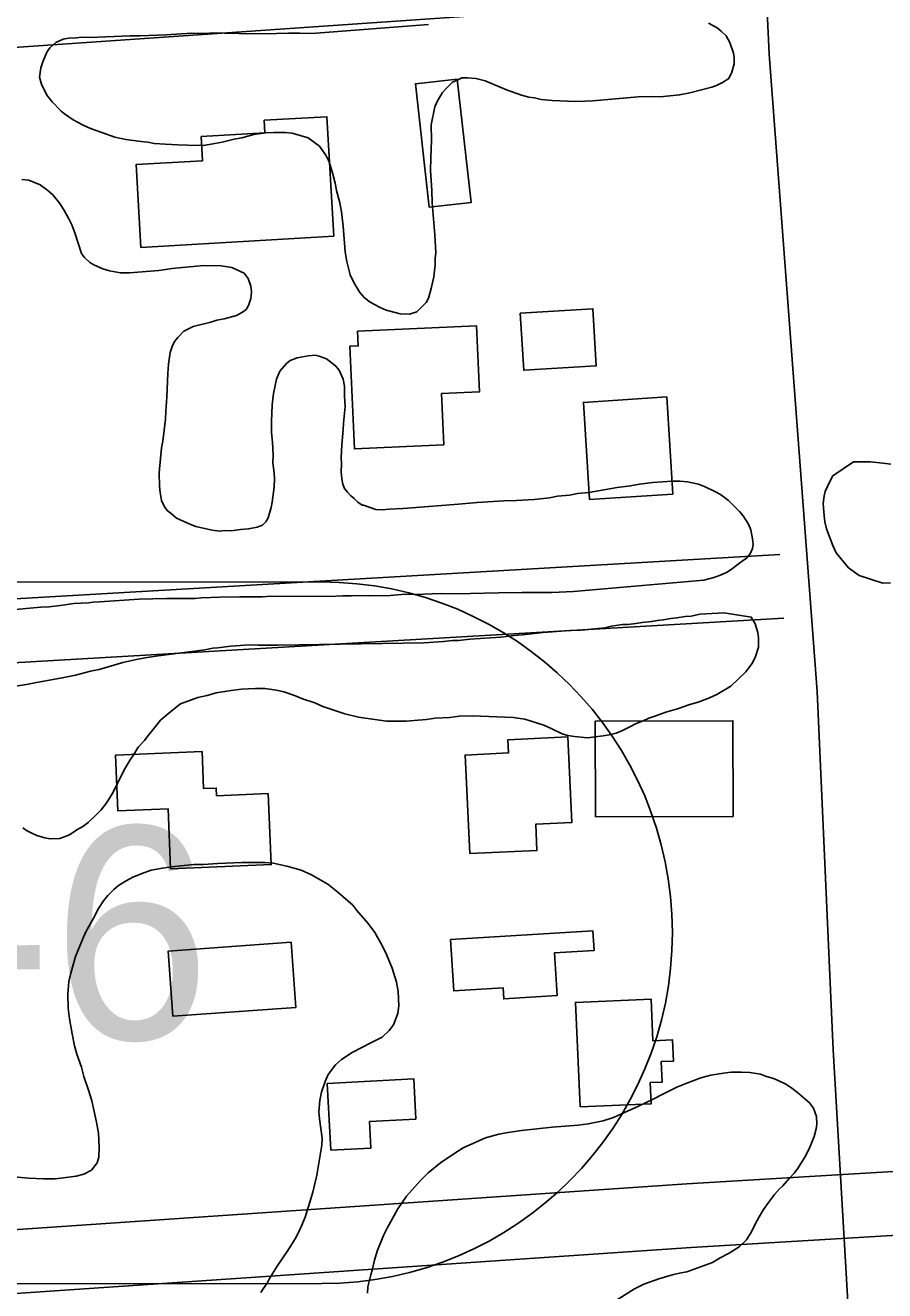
# Model space of a CAD drawing. Extents: x 3297716 to 3335574, y 688621 to 713991.
# Drawn here: x 3320882 to 3321286, y 707935 to 708530 of the extents above; entities that cross this region are included whole.
import ezdxf

# ---------------------------------------------------------------- set-up
doc = ezdxf.new("R2010")
doc.units = 0
for name, color, linetype in [('V-BLDG-OTLN', 7, 'Continuous'), ('V-ROAD-CNTR', 7, 'Continuous'), ('V-ROAD-IDEN', 7, 'Continuous'), ('V-SITE-VEGE', 7, 'Continuous')]:
    doc.layers.add(name, color=color, linetype=linetype)

msp = doc.modelspace()

# ---------------------------------------------------------------- linework, layer by layer
at = {"layer": 'V-BLDG-OTLN'}
for points in [[(3321085.04, 708505.2), (3321091.58, 708447.1), (3321071.9, 708444.88), (3321065.35, 708502.98)], [(3321026.99, 708431.29), (3320936.28, 708426.03), (3320934.02, 708464.97), (3320965.34, 708466.79), (3320964.69, 708478.12), (3320994.66, 708479.85), (3320994.31, 708485.8), (3321023.74, 708487.5)], [(3321114.7, 708395.15), (3321148.8, 708397.2), (3321150.42, 708370.32), (3321116.32, 708368.27)], [(3321038.15, 708386.61), (3321094.05, 708389.16), (3321095.47, 708358.05), (3321077.63, 708357.24), (3321078.73, 708333.18), (3321036.74, 708331.26), (3321034.54, 708379.5), (3321038.47, 708379.67)], [(3321147.29, 708307.44), (3321144.34, 708353.15), (3321183.52, 708355.68), (3321186.47, 708309.97)], [(3321149.96, 708203.22), (3321214.62, 708203.38), (3321214.73, 708158.4), (3321150.08, 708158.24)], [(3321091.02, 708140.91), (3321088.77, 708187.27), (3321109.19, 708188.26), (3321108.89, 708194.47), (3321137.04, 708195.83), (3321138.99, 708155.56), (3321121.94, 708154.73), (3321122.53, 708142.44)], [(3320996.19, 708169.17), (3320997.59, 708135.77), (3320950.3, 708133.79), (3320949.12, 708162.03), (3320925.44, 708161.04), (3320924.34, 708187.2), (3320965.09, 708188.91), (3320965.82, 708171.47), (3320971.77, 708171.71), (3320971.93, 708168.15)], [(3321081.93, 708100.44), (3321148.78, 708104.6), (3321149.35, 708095.37), (3321130.7, 708094.2), (3321131.95, 708074.12), (3321106.93, 708072.56), (3321106.6, 708077.8), (3321083.42, 708076.36)], [(3321006.97, 708099.21), (3321009.16, 708068.51), (3320951.34, 708064.39), (3320949.15, 708095.1)], [(3321142.78, 708021.82), (3321140.64, 708070.9), (3321176.23, 708072.45), (3321177.08, 708052.93), (3321186.22, 708053.33), (3321186.66, 708043.34), (3321180.96, 708043.09), (3321181.38, 708033.45), (3321175.79, 708033.2), (3321176.23, 708023.28)], [(3321065.65, 708016.03), (3321043.83, 708014.85), (3321044.5, 708002.45), (3321025.66, 708001.44), (3321023.96, 708032.85), (3321064.63, 708035.04)]]:
    msp.add_lwpolyline(points, close=True, dxfattribs=at)
at = {"layer": 'V-ROAD-CNTR'}
for points in [[(3321021.23, 712206.62), (3321033.81, 712017.94), (3321057.85, 711584.65), (3321076.55, 711314.74), (3321092.29, 710987.25), (3321119.28, 710624.69), (3321136.1, 710279.71), (3321163.05, 709828.58), (3321191.31, 709291.85), (3321213.74, 708902.33), (3321231.69, 708516.86), (3321254.32, 708217.09), (3321261.73, 708048.56), (3321272.69, 707860.1), (3321277.93, 707722.7)], [(3321913.97, 708571.03), (3321515.88, 708548.62), (3321270.03, 708547.25), (3320865.13, 708519.27), (3320601.5, 708504.07)], [(3321236.79, 708281.63), (3320820.31, 708257.45), (3320615.8, 708246.2)], [(3321238.53, 708251.68), (3320822.01, 708227.5), (3320617.46, 708216.25)], [(3321953.91, 708033.47), (3321756.9, 708018.25), (3321463.17, 708001.69), (3321193.04, 707985.66), (3320853.15, 707962.47), (3320747.46, 707961.76), (3320631.77, 707958.09)], [(3321956.22, 708003.56), (3321758.9, 707988.31), (3321464.9, 707971.75), (3321194.95, 707955.72), (3320854.27, 707932.47), (3320748.04, 707931.76), (3320633.43, 707928.12)]]:
    msp.add_lwpolyline(points, dxfattribs=at)
at = {"layer": 'V-ROAD-IDEN'}
for p, q in [((3320691.05, 708268.37), (3321021.05, 708268.7)), ((3320691.05, 708268.37), (3321021.05, 708268.7)), ((3321021.38, 707938.7), (3320691.38, 707938.36)), ((3321021.38, 707938.7), (3320691.38, 707938.36))]:
    msp.add_line(p, q, dxfattribs=at)
msp.add_arc((3321021.21, 708103.7), 165, 270.05841, 90.05841, dxfattribs=at)
msp.add_arc((3321021.21, 708103.7), 165, 270.05841, 90.05841, dxfattribs=at)
at = {"layer": 'V-SITE-VEGE'}
for points in [[(3321203.1, 708531.44), (3321207.22, 708529.28), (3321209.17, 708527.79), (3321211.48, 708525.5), (3321213.17, 708522.43), (3321214.97, 708517.35), (3321215.28, 708515.13), (3321215.17, 708512.33), (3321214.22, 708508.36), (3321212.7, 708505.41), (3321209.82, 708503.52), (3321206.96, 708502.23), (3321204.72, 708501.32), (3321194.4, 708498.71), (3321189.55, 708497.7), (3321180.5, 708496.85), (3321176.5, 708497.01), (3321170.08, 708496.86), (3321148.76, 708494.89), (3321145.15, 708494.83), (3321140.53, 708494.61), (3321129.73, 708495.04), (3321124.54, 708495.64), (3321121.36, 708496.37), (3321118.77, 708496.67), (3321115.2, 708497.61), (3321108.28, 708500.09), (3321101.18, 708503.17), (3321098.23, 708504.29), (3321093.86, 708505.46), (3321089.87, 708505.82), (3321087.26, 708505.72), (3321085.01, 708504.61), (3321082.77, 708503.69), (3321079.85, 708500.8), (3321078.17, 708498.86), (3321075.81, 708494.95), (3321074.5, 708492.19), (3321072.77, 708483.64), (3321072.88, 708476.42), (3321072.56, 708468.22), (3321072.53, 708462.21), (3321073.16, 708452.77), (3321073.33, 708446.95), (3321074.54, 708431.87), (3321074.63, 708429.06), (3321075.02, 708423.63), (3321074.71, 708420.84), (3321074.6, 708417.84), (3321073.97, 708412.25)], [(3320942.56, 708474.92), (3320939.58, 708475.44), (3320936.38, 708475.76), (3320929.21, 708476.84), (3320924.04, 708477.85), (3320917.92, 708480.09), (3320912.58, 708481.91), (3320909.23, 708483.44), (3320904.52, 708486.03), (3320900.42, 708488.8), (3320898.87, 708490.06), (3320894.63, 708494.44), (3320892.15, 708497.54), (3320889.55, 708502.85), (3320888.67, 708506.09), (3320889.25, 708510.48), (3320890.16, 708513.25), (3320892.14, 708517.78), (3320893.43, 708519.93), (3320896.33, 708522.42), (3320899.79, 708523.89), (3320902.22, 708524.4), (3320906.03, 708524.65), (3320908.45, 708524.95), (3320912.25, 708524.81), (3320931.32, 708525.46), (3320935.93, 708525.48), (3320948.17, 708526), (3320960.23, 708526.73), (3320966.64, 708526.68), (3320970.45, 708526.93), (3320975.46, 708526.74), (3320978.67, 708526.81), (3320986.47, 708526.51), (3320989.88, 708526.57), (3320994.28, 708526.4), (3321005.72, 708526.75), (3321010.93, 708526.75), (3321014.13, 708526.62), (3321018.75, 708526.84), (3321071.61, 708530.78)], [(3321073.97, 708412.25), (3321072.75, 708406.69), (3321071.57, 708402.13), (3321070.5, 708400.16), (3321066.11, 708395.73), (3321062.66, 708394.66), (3321058.26, 708394.83), (3321055.88, 708395.33), (3321051.71, 708396.49), (3321048.76, 708397.81), (3321044.04, 708400.2), (3321041.52, 708402.3), (3321039.21, 708404.8), (3321036.39, 708409.52), (3321034.73, 708413.19), (3321033.17, 708419.46), (3321032.35, 708423.9), (3321031.42, 708435.96), (3321030.68, 708442.81), (3321029.85, 708447.05), (3321028.27, 708452.72), (3321027.6, 708456.16), (3321026.56, 708460.4), (3321024.79, 708466.29), (3321023.31, 708469.35), (3321020.27, 708473.68), (3321015.01, 708477.49), (3321007.48, 708479.79), (3321004.09, 708480.12), (3320998.88, 708480.13), (3320995.06, 708479.87), (3320989.42, 708479.1), (3320983.75, 708477.51), (3320980.11, 708476.85), (3320974.45, 708475.47), (3320971.02, 708474.81), (3320965.77, 708474.01), (3320958.16, 708474.1), (3320953.76, 708474.28), (3320947.76, 708474.52), (3320942.56, 708474.92)], [(3320880.37, 708457.92), (3320883.57, 708457.59), (3320888.89, 708455.38), (3320892.6, 708452.83), (3320894.92, 708450.73), (3320898.17, 708446.6), (3320900.06, 708443.72), (3320902.49, 708439.42), (3320903.78, 708436.56), (3320905.24, 708432.89), (3320908.47, 708423.15)], [(3320908.47, 708423.15), (3320909.8, 708421.29), (3320912.31, 708418.99), (3320914.47, 708417.7), (3320918.41, 708415.95), (3320921.57, 708415.02), (3320926.75, 708414.02), (3320930.96, 708414.05), (3320944.83, 708415.11), (3320951.08, 708416.07), (3320965.76, 708417.5), (3320973.98, 708417.38), (3320979.15, 708416.57), (3320984.86, 708413.94), (3320986.77, 708411.46), (3320988.03, 708407.81), (3320988.33, 708405.19), (3320988, 708401.99), (3320986.87, 708398.63), (3320985.8, 708396.87), (3320984.14, 708395.53), (3320981.28, 708394.04), (3320975.4, 708392.47), (3320971.97, 708391.8), (3320969.13, 708390.91), (3320960.83, 708388.83), (3320956.54, 708386.6), (3320953.62, 708383.7), (3320952.14, 708381.76), (3320951.04, 708379.4), (3320950.13, 708376.63), (3320949.31, 708371.05), (3320948.94, 708366.65), (3320948.51, 708355.65), (3320948.05, 708349.05), (3320947.9, 708345.25), (3320946.69, 708334.88), (3320945.96, 708331.7), (3320944.9, 708319.92), (3320945.06, 708313.7), (3320945.34, 708310.68), (3320946, 708307.05), (3320947.3, 708304.39), (3320948.62, 708302.33), (3320950.57, 708300.86), (3320953.09, 708298.75), (3320960.18, 708295.47), (3320962.15, 708294.79), (3320969.9, 708293.08), (3320973.29, 708292.55), (3320975.5, 708292.86), (3320978.71, 708292.74), (3320983.14, 708293.37), (3320986.96, 708293.62), (3320991, 708294.46), (3320993.44, 708295.37), (3320995.1, 708296.91), (3320996.18, 708298.87), (3320997.57, 708303.62), (3320998.07, 708306.21), (3320998.95, 708313.19), (3320999.1, 708317.19), (3320999.01, 708320), (3320998.4, 708324.63), (3320998.53, 708328.23), (3320998.18, 708334.46), (3320997.75, 708338.89), (3320997.76, 708344.1), (3320998.06, 708351.9), (3320998.67, 708357.29), (3321000.14, 708364.04), (3321001.69, 708367.79), (3321004.84, 708371.48), (3321006.5, 708372.81), (3321009.75, 708374.09), (3321015, 708375.08), (3321018.22, 708375.36), (3321020.2, 708374.88), (3321023.56, 708373.55), (3321027.84, 708370.37), (3321029.57, 708368.3), (3321031.4, 708364.02), (3321032.08, 708360.79), (3321032.09, 708355.98), (3321032.3, 708351.16), (3321031.59, 708343.38), (3321031.48, 708340.37), (3321030.79, 708333.18), (3321030.55, 708326.98), (3321030.64, 708324.17), (3321030.49, 708320.37), (3321030.77, 708317.15), (3321031.27, 708314.73), (3321031.99, 708312.69), (3321033.52, 708310.83), (3321035.06, 708309.17), (3321036.62, 708307.9), (3321038.35, 708306.23), (3321040.3, 708304.75), (3321040.9, 708304.73), (3321046.83, 708302.69)], [(3321288.76, 708268.3), (3321285.14, 708268.04), (3321274.07, 708271.68), (3321269, 708275.28), (3321263.26, 708282.32), (3321261.59, 708285.8), (3321258.7, 708293.72), (3321257.82, 708296.96), (3321257.53, 708299.78), (3321257.16, 708305.61), (3321257.5, 708309.2), (3321257.98, 708311.19), (3321260.17, 708315.91), (3321261.68, 708318.66), (3321271.35, 708325.09), (3321279.37, 708325.18), (3321285.16, 708324.55), (3321288.94, 708324)], [(3321046.83, 708302.69), (3321049.83, 708302.58), (3321053.05, 708302.85), (3321059.68, 708303.19), (3321085.61, 708305.18), (3321094.46, 708306.04), (3321106.91, 708306.75), (3321112.93, 708306.92), (3321121.17, 708307.39), (3321128.42, 708308.31), (3321132.25, 708308.96), (3321137.88, 708309.54), (3321141.52, 708310.2), (3321146.95, 708310.79), (3321160.27, 708313.08), (3321166.51, 708313.83), (3321170.75, 708314.67), (3321176.99, 708315.43), (3321186.04, 708316.07), (3321189.65, 708316.13), (3321193.24, 708315.79), (3321198.4, 708314.59), (3321201.56, 708313.46), (3321206.09, 708311.28), (3321208.83, 708309.77), (3321212.53, 708307.02), (3321217.74, 708301.81), (3321219.46, 708299.73), (3321221.92, 708295.83), (3321223.02, 708293.18), (3321223.85, 708288.94), (3321224.16, 708286.52), (3321223.87, 708284.33), (3321222.78, 708281.97), (3321221.09, 708279.83), (3321219.03, 708278.51), (3321217.17, 708276.98), (3321213.87, 708274.5), (3321211.61, 708273.19), (3321208.35, 708271.71), (3321205.71, 708270.81), (3321201.05, 708269.59), (3321139.71, 708264.18), (3321129.48, 708263.78), (3321117.85, 708263.64), (3321115.65, 708263.72), (3321104.42, 708263.56), (3321084.76, 708263.13), (3321077.35, 708263.22), (3321065.1, 708262.7), (3321060.5, 708262.88), (3321053.47, 708262.35), (3321043.24, 708262.15), (3321039.24, 708262.31), (3321035.22, 708262.07), (3321031.22, 708262.22), (3321024.79, 708261.88), (3320997.54, 708261.94), (3320993.32, 708261.7), (3320984.9, 708261.63), (3320982.9, 708261.71), (3320973.47, 708261.48), (3320964.85, 708261.22), (3320961.83, 708260.94), (3320948.4, 708260.86), (3320935.56, 708260.56), (3320916.87, 708259.29), (3320913.86, 708259.21), (3320911.65, 708258.9), (3320904.82, 708258.56), (3320898.37, 708257.61), (3320893.14, 708257.02), (3320889.32, 708256.77), (3320872.23, 708255.23)], [(3321138.06, 708245.82), (3321143.38, 708246.01), (3321154.44, 708247.15), (3321157.62, 708247.81), (3321162.76, 708248.59), (3321165.32, 708248.69), (3321169.08, 708249.13), (3321172.04, 708249.6), (3321176.39, 708250.02), (3321179.16, 708250.5), (3321181.93, 708250.79), (3321185.49, 708251.44), (3321188.26, 708251.72), (3321192.22, 708252.35), (3321194.98, 708252.64), (3321199.14, 708253.46), (3321210.58, 708254.19), (3321223.29, 708252.12), (3321225.13, 708248.9), (3321226.35, 708244.92), (3321226.64, 708242.35), (3321226.67, 708238.02), (3321225.31, 708233.55), (3321223.82, 708230.66), (3321220.71, 708226.45), (3321213.75, 708219.64), (3321207.11, 708215.77), (3321203.7, 708214.14), (3321198.31, 708212.18), (3321194.33, 708210.96), (3321188.55, 708209.02), (3321183.18, 708207.47), (3321178.39, 708205.69), (3321175.2, 708204.63), (3321172.4, 708203.36), (3321168.8, 708201.93), (3321166.79, 708200.83), (3321162.37, 708198.64), (3321159.77, 708197.56), (3321156.4, 708196.71), (3321153.62, 708196.23), (3321146.31, 708195.34), (3321140.24, 708195.97), (3321137.11, 708196.48), (3321134.38, 708197.18), (3321129.17, 708199.75), (3321125.69, 708201.26), (3321116.76, 708204.17), (3321112.45, 708204.73), (3321111.48, 708204.96), (3321095.96, 708205.57)], [(3320875.4, 708219.34), (3320882.52, 708220.43), (3320886.49, 708221.26), (3320899.37, 708223.51), (3320905.52, 708224.84), (3320910.29, 708226.03), (3320912.67, 708226.72), (3320916.64, 708227.55), (3320927.78, 708230.86), (3320934.92, 708232.34), (3320939.28, 708233.16), (3320944.43, 708233.94), (3320966.38, 708236.82), (3320970.14, 708237.46), (3320972.51, 708237.76), (3320978.64, 708238.5), (3320987.32, 708239.14), (3320991.44, 708238.98), (3321000.69, 708239.01), (3321069.38, 708240.06), (3321078.65, 708240.68), (3321082.8, 708241.1), (3321085.75, 708241.18), (3321090.89, 708241.77), (3321105.49, 708242.77), (3321111.81, 708243.51), (3321115.75, 708243.75), (3321125.44, 708244.94), (3321138.06, 708245.82)], [(3321095.96, 708205.57), (3321092.03, 708205.73), (3321086.13, 708205.57), (3321081.38, 708204.96), (3321074.68, 708204.64), (3321070.53, 708204.01), (3321064.8, 708203.45), (3321061.05, 708203.21), (3321051.81, 708203.17), (3321038.7, 708205.07), (3321032.27, 708206.69), (3321021.78, 708210.05), (3321018.11, 708211.77), (3321012.29, 708213.77), (3321008.61, 708215.3), (3321003.57, 708217.07), (3321000.05, 708217.79), (3320994.58, 708218.6), (3320990.25, 708218.57), (3320983.55, 708218.24), (3320978.8, 708217.64), (3320971.68, 708216.54), (3320967.5, 708215.33), (3320963.14, 708214.32), (3320954.95, 708211.3), (3320951.91, 708209.06), (3320948.46, 708206.24), (3320945.6, 708203.6), (3320943.13, 708200.75), (3320939.2, 708195.79), (3320937.95, 708194.07), (3320935.08, 708191.03), (3320932.97, 708187.57), (3320931.3, 708185.08), (3320928.98, 708181.04), (3320922.81, 708169.09), (3320921.12, 708166.2), (3320919.86, 708164.28), (3320917.59, 708161.42), (3320915.33, 708159.15), (3320911.46, 708155.57), (3320909.02, 708153.69), (3320906.2, 708152.03), (3320902.77, 708149.81), (3320900.77, 708148.9), (3320898.18, 708148.02), (3320893.65, 708147.81), (3320891.11, 708148.3), (3320887.41, 708149.43), (3320885.29, 708150.3), (3320882.59, 708151.78), (3320880.87, 708153.03)], [(3320902.13, 708068.2), (3320902, 708074.89), (3320902.34, 708078.62), (3320902.43, 708080.78), (3320903.37, 708084.67), (3320905.64, 708092.45), (3320908.91, 708100.59), (3320910.42, 708104.07), (3320914.65, 708111.57), (3320916.15, 708114.66), (3320918.67, 708118.7), (3320920.73, 708121.17), (3320923.6, 708124.01), (3320925.83, 708125.89), (3320929.46, 708128.11), (3320932.48, 708129.76), (3320937.68, 708131.92), (3320941.07, 708133.16), (3320946.42, 708134.13), (3320950.57, 708134.75), (3320961.23, 708135.71), (3320965.56, 708135.74), (3320972.46, 708136.26), (3320983.7, 708136.8), (3320994.52, 708136.77), (3320998.44, 708136.42), (3321004.87, 708134.99), (3321011.68, 708133.15), (3321016.52, 708130.99)], [(3321016.52, 708130.99), (3321024.21, 708126.56), (3321028.98, 708122.83), (3321036.02, 708116.65), (3321037.89, 708114.22), (3321043.16, 708108.11), (3321046.34, 708103.85), (3321049.83, 708097.62), (3321051.83, 708093.41), (3321054.53, 708087.01), (3321056.44, 708080.44), (3321057.25, 708076.08), (3321057.58, 708069.38), (3321057.04, 708065.67), (3321055.06, 708060.43), (3321052.99, 708057.76), (3321049.71, 708054.54), (3321044.1, 708051.81), (3321035.67, 708047.42), (3321030.62, 708044.08), (3321027.77, 708041.64), (3321024.44, 708037.04), (3321022.93, 708033.76), (3321021.16, 708028.71), (3321020.42, 708024.81), (3321020.02, 708019.52), (3321020.28, 708016.16), (3321021.49, 708007.06), (3321021.36, 708003.72), (3321019.04, 707989.65), (3321017.16, 707981.66), (3321015.79, 707976.99), (3321013.55, 707970), (3321012.02, 707966.12), (3321010.3, 707962.45), (3321008.82, 707959.76), (3321006.51, 707955.92), (3321004.83, 707953.23), (3321003.38, 707951.32), (3321000.04, 707946.33), (3320996.67, 707940.76), (3320995.61, 707938.84), (3320993.73, 707936.16), (3320992.68, 707934.43)], [(3320876.79, 707988.94), (3320883.46, 707988.28), (3320890.53, 707988), (3320896.03, 707987.98), (3320899.98, 707988.42), (3320905.92, 707989.17), (3320909.5, 707990.21), (3320913.11, 707992.04), (3320915.8, 707995.47), (3320916.5, 707998.2), (3320916.68, 708002.71), (3320916.35, 708009.42), (3320915.37, 708014.57), (3320913.21, 708024.69), (3320911.82, 708029.26), (3320909.52, 708036.04), (3320908.32, 708040.42), (3320906.2, 708046.6), (3320905.18, 708050.57), (3320904.02, 708056.13), (3320902.72, 708063.26), (3320902.13, 708068.2)], [(3321042.83, 707934.23), (3321042.95, 707937.18), (3321044.35, 707942.83), (3321045.25, 707945.55), (3321046.19, 707949.64), (3321047.34, 707953.92), (3321050.39, 707961.28), (3321052.1, 707964.75), (3321057.17, 707973.8), (3321061.14, 707979.74), (3321067.73, 707987.15), (3321071.41, 707990.75), (3321077.1, 707995.44), (3321083.37, 707999.72), (3321087.8, 708002.5), (3321098.41, 708007.2), (3321104.58, 708008.92), (3321108.94, 708009.73), (3321115.27, 708010.67), (3321129.69, 708012.26), (3321141.92, 708013.16), (3321146.67, 708013.76), (3321153.61, 708015.26), (3321158.59, 708016.84), (3321170.21, 708022.08), (3321177.22, 708025.35), (3321181.64, 708027.73), (3321188.26, 708031.01), (3321193.06, 708032.99), (3321199.65, 708035.49), (3321204.22, 708036.69), (3321210.16, 708037.63), (3321213.91, 708038.07), (3321218.63, 708038.09), (3321222.56, 708037.93), (3321227.64, 708037.14), (3321229.97, 708036.26), (3321233.66, 708035.14), (3321235.99, 708034.26), (3321239.46, 708032.55), (3321241.77, 708031.08), (3321245.01, 708028.59), (3321250.72, 708023.65), (3321252.59, 708021.21), (3321254.01, 708017.23), (3321254.07, 708013.68), (3321253.79, 708011.53), (3321252.85, 708007.83), (3321251.98, 708005.5), (3321250.46, 708002.02), (3321248.54, 707998.16), (3321244.98, 707992.6), (3321243.53, 707990.69), (3321241.27, 707988.22), (3321238.18, 707984.6), (3321236.55, 707983.29), (3321234.28, 707980.62), (3321231.38, 707976.8), (3321229.08, 707973.55), (3321226.98, 707970.09), (3321225.08, 707966.62), (3321223.36, 707962.95), (3321221.05, 707959.31), (3321217.58, 707955.9), (3321212.93, 707952.94), (3321208.72, 707950.74), (3321205.09, 707948.53), (3321192.92, 707944.28), (3321190.35, 707943.79), (3321186.77, 707942.95), (3321179.81, 707940.86), (3321172.83, 707938.38), (3321168.41, 707936.19), (3321149.66, 707924.53)]]:
    msp.add_lwpolyline(points, dxfattribs=at)

# ---------------------------------------------------------------- texts
at = {"layer": 'V-ROAD-IDEN'}
msp.add_text('987-6', height=100.001, rotation=0.05845, dxfattribs=at).set_placement((3320627.13, 708053.3))

doc.saveas('drawing.dxf')
